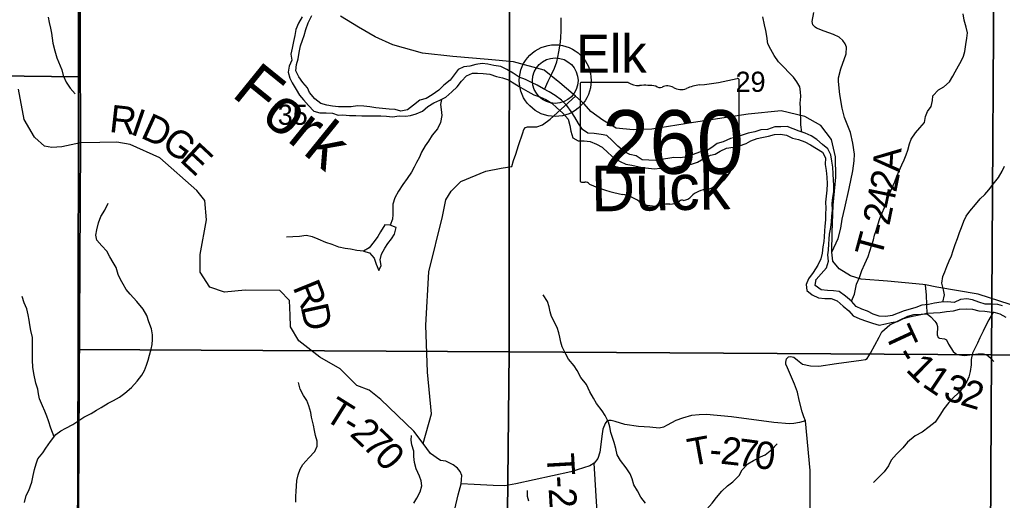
# Model space of a CAD drawing. Extents: x 2043100 to 2470832, y 443715 to 810583.
# Drawn here: x 2290243 to 2300993, y 606876 to 612140 of the extents above; entities that cross this region are included whole.
import ezdxf

# ---------------------------------------------------------------- set-up
doc = ezdxf.new("R2010")
doc.units = 0
for name, color, linetype in [('GM_X_Major_River', 7, 'Continuous'), ('GM_X_Major_River_Text', 7, 'Continuous'), ('GM_X_Minor_Lake', 7, 'Continuous'), ('GM_X_Minor_River', 7, 'Continuous'), ('GM_X_Section', 7, 'Continuous'), ('GM_X_Section_Text', 7, 'Continuous'), ('GM_X_State_Location', 7, 'Continuous'), ('GM_X_State_Route', 7, 'Continuous'), ('GM_X_State_Shield', 7, 'Continuous'), ('GM_X_Township', 7, 'Continuous'), ('GM_X_Township_Road', 7, 'Continuous'), ('GM_X_Township_Road_Text', 7, 'Continuous'), ('GM_X_Township_ROW', 7, 'Continuous'), ('GM_X_Unincorporated', 7, 'Continuous'), ('GM_X_Unincorporated_Location', 7, 'Continuous'), ('GM_X_Unincorporated_Text', 7, 'Continuous')]:
    doc.layers.add(name, color=color, linetype=linetype)

msp = doc.modelspace()

# ---------------------------------------------------------------- linework, layer by layer
at = {"layer": 'GM_X_Major_River'}
for points in [[(2294621, 611257), (2294550, 611204), (2294485, 611151), (2294413, 611138), (2294351, 611154), (2294285, 611161), (2294213, 611166), (2294139, 611175), (2294075, 611185), (2294007, 611192), (2293939, 611195), (2293871, 611184), (2293801, 611186), (2293731, 611185), (2293667, 611192), (2293603, 611202), (2293539, 611221), (2293474, 611274), (2293413, 611342), (2293391, 611394), (2293342, 611451), (2293298, 611515), (2293265, 611579), (2293272, 611647), (2293290, 611711), (2293301, 611779), (2293314, 611852), (2293339, 611916), (2293355, 611966), (2293372, 612032), (2293401, 612103), (2293438, 612185)], [(2293332, 612170), (2293293, 612102), (2293266, 612033), (2293255, 611967), (2293238, 611899), (2293226, 611827), (2293211, 611760), (2293220, 611696), (2293191, 611630), (2293179, 611564), (2293200, 611498), (2293224, 611446), (2293267, 611376), (2293306, 611313), (2293350, 611261), (2293403, 611198), (2293462, 611136), (2293528, 611121), (2293598, 611119), (2293666, 611114), (2293728, 611093), (2293780, 611099), (2293850, 611090), (2293920, 611091), (2293988, 611086), (2294052, 611088), (2294124, 611087), (2294193, 611088), (2294255, 611084), (2294323, 611075), (2294393, 611086), (2294465, 611081), (2294517, 611091), (2294579, 611108), (2294649, 611137), (2294708, 611187), (2294773, 611228), (2294839, 611259), (2294907, 611292), (2294970, 611350), (2295029, 611403), (2295075, 611466), (2295130, 611526), (2295197, 611553), (2295251, 611552), (2295315, 611550), (2295387, 611541), (2295460, 611516), (2295524, 611501), (2295590, 611479), (2295660, 611436), (2295727, 611395), (2295801, 611353)], [(2298957, 609296), (2299010, 609356), (2299069, 609421), (2299092, 609495), (2299085, 609563), (2299091, 609616), (2299096, 609684), (2299098, 609736), (2299103, 609790), (2299118, 609862), (2299123, 609924), (2299129, 609989), (2299134, 610055), (2299133, 610127), (2299137, 610191), (2299150, 610255), (2299149, 610323), (2299144, 610383), (2299142, 610451), (2299137, 610523), (2299128, 610589), (2299117, 610659), (2299085, 610725), (2299026, 610773), (2298964, 610826), (2298901, 610869), (2298837, 610895), (2298771, 610918), (2298703, 610943), (2298639, 610971), (2298571, 610966), (2298503, 610965), (2298425, 610938), (2298351, 610932), (2298284, 610911), (2298214, 610898), (2298146, 610873), (2298084, 610853), (2298019, 610838), (2297939, 610803), (2297875, 610782), (2297814, 610738), (2297746, 610697), (2297679, 610688), (2297609, 610663), (2297541, 610637), (2297473, 610628), (2297401, 610629), (2297332, 610618), (2297262, 610610), (2297198, 610599), (2297124, 610602), (2297052, 610605), (2296988, 610649), (2296918, 610664), (2296855, 610697), (2296785, 610753), (2296726, 610818), (2296665, 610870), (2296603, 610883), (2296529, 610892), (2296457, 610896), (2296401, 610935), (2296358, 611001), (2296318, 611070), (2296275, 611134), (2296230, 611198), (2296172, 611259), (2296101, 611310), (2296037, 611350), (2295973, 611381), (2295904, 611424), (2295844, 611452), (2295776, 611483), (2295709, 611511), (2295643, 611552), (2295573, 611593), (2295506, 611625), (2295432, 611638), (2295364, 611653), (2295304, 611658), (2295234, 611650), (2295167, 611631), (2295101, 611622), (2295039, 611594), (2294953, 611476), (2294885, 611424), (2294828, 611369), (2294756, 611316), (2294689, 611277), (2294621, 611257)], [(2295801, 611353), (2295867, 611318), (2295934, 611293), (2295998, 611265), (2296066, 611224), (2296119, 611174), (2296183, 611119), (2296242, 611051), (2296261, 610980), (2296273, 610918), (2296296, 610846), (2296352, 610814), (2296420, 610811), (2296484, 610806), (2296553, 610778), (2296617, 610743), (2296680, 610680), (2296746, 610622), (2296812, 610585), (2296875, 610559), (2296939, 610546), (2296989, 610535), (2297055, 610519), (2297123, 610514), (2297187, 610507), (2297251, 610515), (2297393, 610517), (2297458, 610534), (2297526, 610544), (2297594, 610557), (2297658, 610580), (2297727, 610621), (2297799, 610655), (2297851, 610668), (2297906, 610699), (2297976, 610733), (2298048, 610742), (2298117, 610759), (2298191, 610784), (2298243, 610812), (2298310, 610837), (2298362, 610848), (2298434, 610864), (2298500, 610881), (2298566, 610884), (2298632, 610875), (2298698, 610843), (2298764, 610826), (2298832, 610803), (2298894, 610769), (2298961, 610730), (2299025, 610688), (2299058, 610625), (2299055, 610555), (2299067, 610487), (2299072, 610415), (2299075, 610342), (2299072, 610272), (2299057, 610140), (2299062, 610076), (2299057, 610008), (2299059, 609948), (2299050, 609878), (2299047, 609827), (2299043, 609763), (2299040, 609711), (2299029, 609651), (2299023, 609583), (2299008, 609519), (2298975, 609450), (2298924, 609371), (2298871, 609303), (2298845, 609238), (2298854, 609174), (2298914, 609127), (2298981, 609094), (2299051, 609088), (2299119, 609087), (2299187, 609062), (2299253, 609002), (2299312, 608951), (2299362, 608895), (2299433, 608862), (2299505, 608839), (2299573, 608816), (2299645, 608794), (2299715, 608809), (2299777, 608822), (2299845, 608834), (2299912, 608869), (2299978, 608886), (2300030, 608898), (2300102, 608911), (2300171, 608926), (2300241, 608931), (2300311, 608934), (2300383, 608944), (2300457, 608953), (2300525, 608970), (2300596, 608975), (2300666, 608969)], [(2300994, 609007), (2300944, 609020), (2300874, 609026), (2300806, 609023), (2300736, 609046), (2300667, 609073), (2300605, 609083), (2300535, 609074), (2300464, 609043), (2300392, 609049), (2300322, 609048), (2300250, 609037), (2300184, 609022), (2300111, 609012), (2300047, 608989), (2299985, 608968), (2299917, 608951), (2299852, 608927), (2299788, 608902), (2299720, 608889), (2299646, 608894), (2299578, 608914), (2299516, 608947), (2299456, 608971), (2299393, 609000), (2299341, 609059), (2299276, 609111), (2299206, 609162), (2299146, 609172), (2299080, 609175), (2299012, 609182), (2298947, 609230), (2298958, 609298), (2298957, 609296)], [(2300666, 608969), (2300737, 608952), (2300801, 608947), (2300851, 608939), (2300915, 608934), (2300965, 608918), (2301031, 608881)]]:
    msp.add_lwpolyline(points, dxfattribs=at)
at = {"layer": 'GM_X_Minor_Lake'}
for points in [[(2294297, 609888), (2294239, 609892), (2294189, 609815), (2294162, 609765), (2294122, 609711), (2294065, 609640), (2294003, 609606)], [(2294003, 609606), (2294069, 609585), (2294121, 609528), (2294144, 609462), (2294172, 609393), (2294198, 609447), (2294188, 609511), (2294203, 609571), (2294239, 609637), (2294272, 609688), (2294312, 609738), (2294345, 609792), (2294363, 609862), (2294297, 609888)]]:
    msp.add_lwpolyline(points, dxfattribs=at)
at = {"layer": 'GM_X_Minor_River'}
for points in [[(2299341, 609059), (2299376, 609134), (2299385, 609188), (2299399, 609242), (2299430, 609316), (2299454, 609393), (2299487, 609467), (2299525, 609547), (2299544, 609603), (2299562, 609664), (2299583, 609730), (2299595, 609780), (2299613, 609830), (2299632, 609894), (2299652, 609961), (2299679, 610023), (2299705, 610083), (2299726, 610143), (2299750, 610214), (2299785, 610292), (2299817, 610364), (2299840, 610427), (2299864, 610483), (2299895, 610549), (2299919, 610603), (2299942, 610660), (2299960, 610712), (2299976, 610780), (2299995, 610832), (2300041, 610899), (2300092, 610955), (2300142, 611015), (2300151, 611080), (2300175, 611134), (2300214, 611188), (2300228, 611256), (2300234, 611306), (2300293, 611371), (2300351, 611405), (2300414, 611460), (2300450, 611520), (2300476, 611570), (2300513, 611633), (2300543, 611685), (2300568, 611739), (2300582, 611791), (2300595, 611868), (2300605, 611938), (2300610, 611994), (2300598, 612058), (2300574, 612134), (2300565, 612204)], [(2290554, 612165), (2290567, 612109), (2290579, 612045), (2290591, 611993), (2290598, 611935), (2290606, 611883), (2290627, 611797), (2290651, 611721), (2290704, 611591), (2290721, 611529), (2290753, 611456), (2290795, 611388), (2290852, 611328)], [(2295984, 611376), (2296024, 611466), (2296064, 611548), (2296095, 611610), (2296121, 611679), (2296130, 611729), (2296142, 611787), (2296159, 611893), (2296163, 611949), (2296166, 612013), (2296166, 612100), (2296167, 612160)], [(2298799, 610908), (2298789, 610989), (2298787, 611053), (2298786, 611113), (2298784, 611171), (2298783, 611225), (2298787, 611297), (2298785, 611349), (2298776, 611405), (2298746, 611457), (2298708, 611509), (2298659, 611561), (2298607, 611614), (2298545, 611678), (2298496, 611748), (2298460, 611814), (2298429, 611876), (2298417, 611958), (2298404, 612020), (2298392, 612084), (2298371, 612170)], [(2294856, 611267), (2294847, 611212), (2294853, 611156), (2294860, 611091), (2294848, 611013), (2294813, 610945), (2294755, 610876), (2294714, 610810), (2294680, 610758), (2294639, 610687), (2294617, 610635), (2294586, 610575), (2294558, 610525), (2294531, 610468), (2294483, 610402), (2294434, 610336), (2294388, 610263), (2294347, 610189), (2294327, 610121), (2294324, 610070), (2294326, 610006), (2294320, 609956), (2294297, 609888), (2294239, 609892), (2294189, 609815), (2294162, 609765), (2294122, 609711), (2294065, 609640), (2294003, 609606), (2293931, 609613), (2293861, 609625), (2293803, 609633), (2293733, 609650), (2293663, 609678), (2293593, 609701), (2293509, 609737), (2293446, 609760), (2293378, 609776), (2293303, 609767), (2293233, 609761), (2293163, 609757)], [(2300343, 609048), (2300359, 609128), (2300348, 609182), (2300332, 609256), (2300343, 609328), (2300365, 609378), (2300387, 609437), (2300412, 609497), (2300436, 609555), (2300455, 609613), (2300477, 609679), (2300502, 609742), (2300524, 609810), (2300545, 609862), (2300571, 609932), (2300597, 609987), (2300636, 610041), (2300700, 610114), (2300749, 610176), (2300801, 610224), (2300846, 610277), (2300894, 610339), (2300951, 610410), (2300991, 610480), (2301016, 610534)], [(2291348, 609294), (2291321, 609348), (2291299, 609424), (2291266, 609482), (2291230, 609542), (2291198, 609604), (2291143, 609663), (2291087, 609725), (2291078, 609781), (2291086, 609839), (2291107, 609916), (2291133, 609986), (2291176, 610054), (2291212, 610131)], [(2290296, 606854), (2290315, 606930), (2290343, 606985), (2290378, 607077), (2290390, 607147), (2290405, 607213), (2290425, 607276), (2290444, 607332), (2290498, 607396), (2290531, 607448), (2290581, 607521), (2290640, 607599), (2290694, 607638), (2290750, 607666), (2290825, 607707), (2290881, 607743), (2290945, 607786), (2291024, 607828), (2291084, 607863), (2291136, 607893), (2291211, 607939), (2291269, 607970), (2291337, 608006), (2291394, 608049), (2291466, 608111), (2291529, 608180), (2291579, 608246), (2291610, 608299), (2291630, 608355), (2291648, 608413), (2291663, 608467), (2291681, 608531), (2291692, 608581), (2291696, 608638), (2291698, 608688), (2291685, 608754), (2291657, 608830), (2291634, 608900), (2291596, 608969), (2291525, 609053), (2291453, 609133), (2291410, 609184), (2291374, 609242), (2291348, 609294)], [(2290620, 607572), (2290584, 607665), (2290559, 607747), (2290541, 607799), (2290520, 607851), (2290494, 607913), (2290460, 607987), (2290449, 608043), (2290443, 608093), (2290422, 608161), (2290398, 608265), (2290389, 608335), (2290383, 608411), (2290384, 608491), (2290384, 608545), (2290385, 608601), (2290383, 608659), (2290366, 608737), (2290354, 608797), (2290346, 608849), (2290337, 608909), (2290323, 608973), (2290294, 609039), (2290272, 609107)], [(2296178, 608556), (2296162, 608610), (2296152, 608662), (2296141, 608712), (2296123, 608768), (2296062, 608888), (2296046, 608940), (2296036, 608994), (2296017, 609052), (2295971, 609126)], [(2300905, 608935), (2300886, 608923), (2300846, 608853), (2300809, 608784), (2300783, 608728), (2300748, 608654), (2300720, 608599), (2300693, 608539), (2300667, 608487), (2300650, 608417), (2300650, 608361), (2300642, 608287), (2300627, 608228), (2300605, 608176), (2300558, 608106), (2300514, 608053), (2300455, 607997), (2300407, 607947), (2300354, 607878), (2300310, 607808), (2300259, 607733), (2300191, 607681), (2300116, 607624), (2300038, 607584), (2299956, 607515), (2299903, 607451), (2299835, 607382), (2299778, 607316), (2299748, 607255), (2299699, 607187), (2299639, 607127), (2299584, 607070)], [(2297088, 606844), (2297039, 606912), (2297003, 606981), (2296960, 607045), (2296944, 607113), (2296922, 607167), (2296879, 607233), (2296815, 607311), (2296780, 607375), (2296764, 607445), (2296745, 607509), (2296727, 607564), (2296711, 607618), (2296700, 607680), (2296684, 607732), (2296647, 607804), (2296615, 607858), (2296552, 607938), (2296520, 607996), (2296482, 608064), (2296443, 608143), (2296383, 608223), (2296342, 608297), (2296308, 608349), (2296247, 608423), (2296217, 608476), (2296178, 608556)], [(2293263, 606855), (2293263, 606917), (2293268, 606977), (2293272, 607032), (2293277, 607094), (2293291, 607156), (2293310, 607216), (2293342, 607270), (2293405, 607343), (2293471, 607411), (2293498, 607470), (2293496, 607524), (2293480, 607588), (2293469, 607642), (2293457, 607698), (2293436, 607788), (2293430, 607840), (2293405, 607910), (2293383, 607970), (2293349, 608023), (2293312, 608095), (2293294, 608165)], [(2294554, 606846), (2294589, 606902), (2294623, 606968), (2294642, 607034), (2294634, 607090), (2294618, 607142), (2294581, 607222), (2294563, 607290), (2294556, 607356), (2294556, 607416), (2294533, 607486), (2294525, 607536), (2294531, 607588)], [(2297526, 606547), (2297603, 606613), (2297673, 606649), (2297728, 606714), (2297760, 606780), (2297817, 606845), (2297867, 606907), (2297924, 606977), (2297988, 607036), (2298043, 607080), (2298115, 607149), (2298146, 607209), (2298208, 607276), (2298271, 607312), (2298347, 607353), (2298399, 607373), (2298472, 607434), (2298528, 607494)], [(2295813, 606866), (2295798, 606920), (2295798, 606984)]]:
    msp.add_lwpolyline(points, dxfattribs=at)
at = {"layer": 'GM_X_Section'}
for points in [[(2285514, 616857), (2290874, 616830), (2290884, 613839), (2290886, 611512), (2285545, 611578)], [(2295602, 613799), (2295598, 608504), (2290882, 608528), (2290886, 611512), (2290884, 613839)], [(2295602, 613799), (2300907, 613765), (2300875, 608468), (2295598, 608504)], [(2300907, 613765), (2306256, 613737), (2306198, 608430), (2300875, 608468)], [(2290886, 611512), (2290882, 608528), (2290876, 606259), (2285539, 606241), (2285545, 611578)], [(2290882, 608528), (2295598, 608504), (2295542, 603205), (2290867, 603236), (2290876, 606259)], [(2295598, 608504), (2300875, 608468), (2300844, 603179), (2295542, 603205)], [(2306198, 608430), (2306129, 603139), (2300844, 603179), (2300875, 608468)]]:
    msp.add_lwpolyline(points, close=True, dxfattribs=at)
at = {"layer": 'GM_X_State_Route'}
msp.add_lwpolyline([(2301079, 609021), (2300730, 609134), (2300275, 609211), (2300152, 609235), (2300124, 609240), (2299737, 609275), (2299448, 609297), (2299333, 609333), (2299207, 609412), (2299139, 609495), (2299127, 609595), (2299132, 609808), (2299142, 610107), (2299172, 610415), (2299169, 610638), (2299123, 610829), (2299008, 610982), (2298833, 611078), (2298575, 611141), (2298213, 611104), (2297616, 611012), (2297158, 610940), (2296956, 610934), (2296769, 610952), (2296621, 611038), (2296490, 611135), (2296420, 611218), (2296323, 611303), (2296298, 611324), (2296153, 611448), (2295982, 611585), (2295645, 611676), (2295368, 611705), (2294982, 611735), (2294649, 611774), (2294324, 611864), (2294134, 611952), (2293949, 612057), (2293754, 612176)], dxfattribs=at)
at = {"layer": 'GM_X_State_Shield'}
for p, q in [((2296373, 611434), (2296373, 610378)), ((2296900, 611452), (2296390, 611452)), ((2298113, 610926), (2298113, 611479)), ((2298113, 610926), (2298113, 610926))]:
    msp.add_line(p, q, dxfattribs=at)
for centre, major_axis, start_param, end_param in [((2296393, 611437), (20.2, 0), 1.712693, 3.28349), ((2297021, 611575), (196, 0), 4.042523, 4.731795), ((2297493, 612893), (1845, 0), 4.814394, 5.042369), ((2298094, 611481), (19.4, 0), 6.141152, 7.989035), ((2297086, 610859), (702, 0), 1.404758, 1.657858), ((2297245, 611442), (56.4, 0), 3.836095, 5.185415), ((2297328, 611320), (117, 0), 0.950623, 2.079405), ((2297479, 611487), (141, 0), 4.081561, 5.145723), ((2297728, 611130), (371, 0), 1.699011, 2.107814), ((2298109, 610885), (30, 0), 1.883978, 3.671073), ((2298092, 610924), (20.7, 0), 5.05454, 6.418171), ((2297918, 610815), (180, 0), 5.934695, 6.695948), ((2297596, 610624), (462, 0), 5.101752, 6.440018), ((2298182, 610695), (131, 0), 2.387724, 3.262537), ((2296393, 610375), (20.3, 0), 3.00124, 4.508301), ((2296396, 610483), (155, 0), 4.665946, 4.897461), ((2296428, 610317), (56, 0), 0.519207, 1.627899), ((2297134, 611266), (1333, 0), 4.195997, 4.488961), ((2297791, 610081), (253, 0), 1.647645, 2.488434), ((2296737, 609903), (417, 0), 0.823519, 1.323587), ((2297188, 610311), (265, 0), 4.026481, 4.996735), ((2297360, 610232), (141, 0), 4.691044, 5.507374), ((2297488, 610130), (39.7, 0), 1.147584, 2.315152), ((2297471, 610275), (149, 0), 4.937069, 5.64225), ((2297341, 609946), (217, 0), 1.495662, 1.94098)]:
    msp.add_ellipse(centre, major_axis=major_axis, ratio=0.8, start_param=start_param, end_param=end_param, dxfattribs=at)
at = {"layer": 'GM_X_Township'}
for points in [[(2309929, 582079), (2307256, 582122), (2303069, 582188), (2302644, 582195), (2297884, 582270), (2291370, 582373), (2290742, 582400), (2290718, 585069), (2290786, 589239), (2290846, 592873), (2290885, 606181), (2290909, 610789), (2290899, 614059), (2290900, 618867), (2291836, 618850), (2297254, 618753), (2300671, 618691), (2300679, 619574), (2300717, 624094), (2303048, 624077), (2305185, 624062), (2306890, 624048), (2310832, 624022)], [(2274753, 606478), (2274796, 611478), (2274797, 611586), (2280132, 611578), (2280135, 612298), (2280174, 622203), (2282304, 622194), (2290886, 622083), (2290876, 619364), (2290900, 618867), (2290899, 614059), (2290909, 610789), (2290885, 606181)]]:
    msp.add_lwpolyline(points, dxfattribs=at)
at = {"layer": 'GM_X_Township_Road'}
for points in [[(2299127, 609595), (2299196, 609744), (2299225, 609856), (2299240, 609954), (2299268, 610079), (2299316, 610290), (2299356, 610486), (2299373, 610593), (2299375, 610667), (2299359, 610787), (2299332, 610903), (2299297, 610995), (2299265, 611067), (2299242, 611169), (2299216, 611319), (2299201, 611461), (2299200, 611503), (2299227, 611600), (2299286, 611766), (2299287, 611837), (2299273, 611875), (2299248, 611912), (2299208, 611946), (2299146, 611976), (2299045, 612015), (2298961, 612046), (2298945, 612056), (2298921, 612084), (2298914, 612120), (2298931, 612218)], [(2290410, 610850), (2290406, 610853), (2290292, 611045), (2290231, 611379)], [(2294658, 607500), (2294556, 607633), (2294193, 607979), (2294066, 608082), (2293933, 608135), (2293854, 608212), (2293749, 608315), (2293528, 608443), (2293298, 608622), (2293205, 608775), (2293204, 608905), (2293194, 609066), (2293091, 609173), (2292711, 609179), (2292485, 609157), (2292324, 609212), (2292217, 609375), (2292217, 609568), (2292289, 609949), (2292269, 610161), (2292180, 610269), (2291776, 610628), (2291454, 610772), (2291306, 610798), (2291122, 610795), (2290909, 610789), (2290703, 610748), (2290595, 610740), (2290514, 610754), (2290410, 610850)], [(2298890, 606715), (2298891, 607202), (2298839, 607747), (2298823, 607789), (2298804, 607846), (2298771, 607974), (2298752, 608062), (2298721, 608148), (2298642, 608326), (2298625, 608368), (2298625, 608390), (2298633, 608424), (2298654, 608448), (2298676, 608452), (2298711, 608445), (2298753, 608411), (2298807, 608369), (2298896, 608348), (2298984, 608347), (2299179, 608375), (2299447, 608411), (2299497, 608420), (2299515, 608428), (2299552, 608488), (2299644, 608662), (2299674, 608720), (2299702, 608748), (2299761, 608799), (2299958, 608893), (2300024, 608912), (2300104, 608916), (2300170, 608919), (2300162, 609123), (2300152, 609235)], [(2300170, 608919), (2300212, 608887), (2300255, 608840), (2300267, 608824), (2300275, 608804), (2300285, 608780), (2300280, 608687), (2300291, 608661), (2300307, 608652), (2300361, 608644), (2300381, 608634), (2300403, 608588), (2300454, 608507), (2300496, 608473), (2300579, 608464), (2300730, 608479), (2300784, 608480), (2300824, 608470), (2300867, 608434), (2300899, 608397)], [(2298839, 607747), (2298774, 607730), (2298712, 607717), (2298664, 607713), (2298492, 607729), (2298029, 607791), (2297755, 607815), (2297677, 607814), (2297593, 607805), (2297495, 607776), (2297421, 607750), (2297328, 607699), (2297288, 607678), (2297238, 607668), (2297136, 607677), (2297012, 607684), (2296864, 607707), (2296759, 607740), (2296715, 607749), (2296687, 607751), (2296667, 607743), (2296648, 607717), (2296622, 607654), (2296613, 607580), (2296606, 607516), (2296591, 607404), (2296567, 607333), (2296526, 607284), (2296482, 607256), (2296271, 607188), (2295670, 607059), (2295552, 607037), (2295424, 607040), (2295216, 607050), (2295072, 607059)], [(2295072, 607059), (2295077, 607103), (2295079, 607147), (2295061, 607191), (2295032, 607227), (2294984, 607265), (2294905, 607306), (2294847, 607313), (2294799, 607347), (2294775, 607363), (2294739, 607389), (2294658, 607500)], [(2296577, 606505), (2296526, 607284)], [(2294630, 605578), (2294724, 605639), (2294838, 605795), (2294897, 605917), (2294936, 606054), (2294943, 606172), (2294945, 606299), (2294954, 606409), (2294960, 606461), (2294959, 606507), (2294973, 606569), (2295003, 606778), (2295039, 606935), (2295072, 607059)]]:
    msp.add_lwpolyline(points, dxfattribs=at)
at = {"layer": 'GM_X_Township_ROW'}
msp.add_lwpolyline([(2294658, 607500), (2294748, 607825), (2294704, 608278), (2294687, 608795), (2294719, 609378), (2294867, 609983), (2294907, 610167), (2294962, 610260), (2295069, 610369), (2295342, 610482), (2295510, 610513), (2295626, 610533), (2295647, 610597), (2295672, 610667), (2295701, 610762), (2295746, 610900), (2295758, 610935), (2295775, 610957), (2295799, 610965), (2295859, 610966), (2295901, 610966), (2295963, 610989), (2296045, 611049), (2296323, 611303)], dxfattribs=at)
at = {"layer": 'GM_X_Unincorporated'}
for radius in [393, 249]:
    msp.add_circle((2296102, 611472), radius, dxfattribs=at)
at = {"layer": 'GM_X_Unincorporated_Location'}
msp.add_line((2296102, 611472), (2296102, 611472), dxfattribs=at)

# ---------------------------------------------------------------- texts
at = {"layer": 'GM_X_Major_River_Text'}
for s, rotation, p in [('Fork', 321.0036, (2292550, 611309)), ('Duck', 1.0085, (2296497, 610038))]:
    msp.add_text(s, height=500, rotation=rotation, dxfattribs=at).set_placement(p)
at = {"layer": 'GM_X_Section_Text'}
for s, p in [('29', (2298074, 611349)), ('35', (2293066, 610988))]:
    msp.add_text(s, height=220.8, rotation=0, dxfattribs=at).set_placement(p)
at = {"layer": 'GM_X_State_Location'}
for s in ['s', 'r']:
    msp.add_text(s, height=0.0000833, dxfattribs=at).set_placement((2297224, 610836))
msp.add_text('260', height=0.0000833, rotation=0, dxfattribs=at).set_placement((2296870, 610763))
at = {"layer": 'GM_X_State_Shield'}
msp.add_text('260', height=696.1, dxfattribs=at).set_placement((2296613, 610452))
at = {"layer": 'GM_X_Township_Road_Text'}
for s, rotation, p in [('R', 353.6447, (2291216, 610911)), ('I', 340.9973, (2291444, 610888)), ('D', 335.6103, (2291554, 610851)), ('G', 322.9589, (2291779, 610751)), ('E', 317.0338, (2291983, 610597)), ('A', 86.213, (2299873, 610464)), ('2', 78.6456, (2299831, 610240)), ('4', 78.3301, (2299793, 610057)), ('2', 78.2995, (2299756, 609876)), ('T', 74.8858, (2299667, 609520)), ('-', 78.2051, (2299730, 609755)), ('R', 292.0623, (2293227, 609211)), ('D', 282.413, (2293316, 608996)), ('T', 294.8533, (2299700, 608704)), ('-', 301.6846, (2299813, 608466)), ('1', 315.3156, (2299926, 608300)), ('1', 326.0978, (2300105, 608132)), ('3', 340.7943, (2300333, 607991)), ('2', 343.3053, (2300521, 607926)), ('T', 327.9183, (2293559, 607769)), ('-', 328.5875, (2293752, 607648)), ('2', 316.5199, (2293844, 607594)), ('7', 315.9347, (2293978, 607467)), ('T', 10.3853, (2297580, 607250)), ('2', 353.5857, (2297901, 607279)), ('0', 312.9021, (2294108, 607341)), ('7', 352.5109, (2298083, 607259)), ('0', 353.0105, (2298269, 607234)), ('T-288', 273.3668, (2296007, 607383)), ('-', 355.366, (2297781, 607289))]:
    msp.add_text(s, height=300, rotation=rotation, dxfattribs=at).set_placement(p)
at = {"layer": 'GM_X_Unincorporated_Text'}
msp.add_text('Elk', height=416.7, rotation=0, dxfattribs=at).set_placement((2296329, 611558))

doc.saveas('drawing.dxf')
